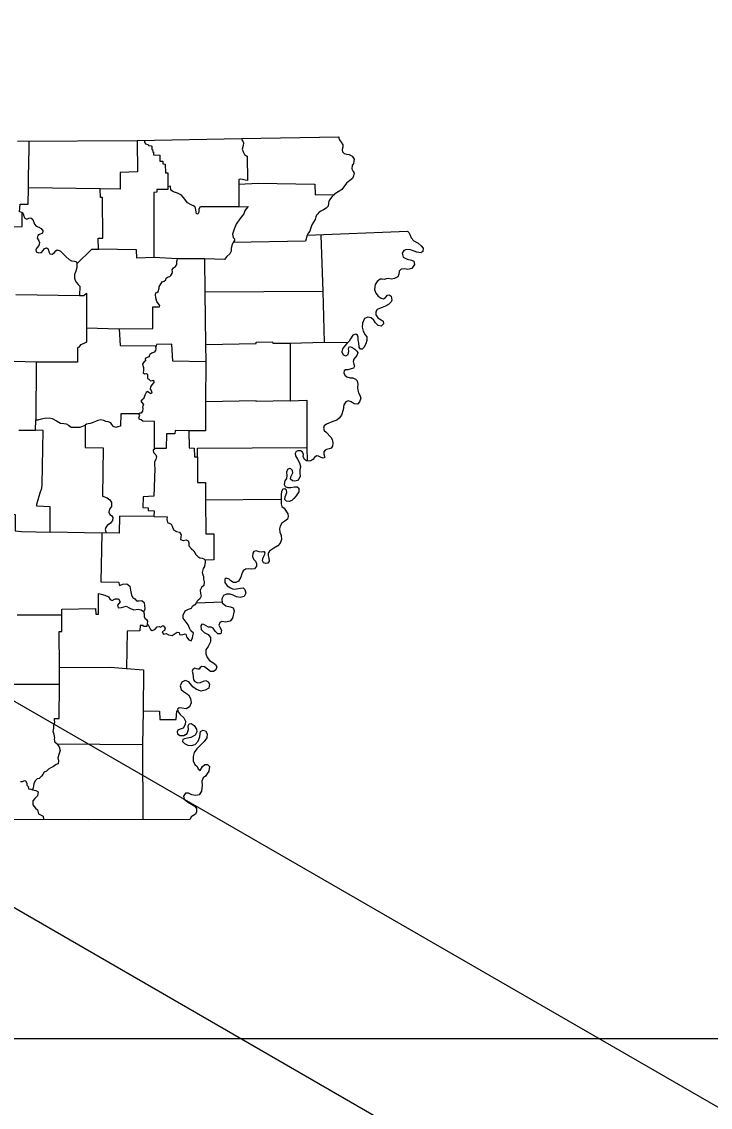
# Model space of a CAD drawing. Extents: x 369523 to 838377, y 495025 to 936819.
# Drawn here: x 693769 to 708989, y 761056 to 785066 of the extents above; entities that cross this region are included whole.
import ezdxf

# ---------------------------------------------------------------- set-up
doc = ezdxf.new("R2010")
doc.units = 0
doc.layers.add('21', color=7, linetype='Continuous')

msp = doc.modelspace()

# ---------------------------------------------------------------- linework, layer by layer
at = {"layer": '21'}
for p, q in [((459282, 905322), (715348, 757482)), ((708796, 756692), (471020, 893972)), ((470439, 762579), (744999, 762579))]:
    msp.add_line(p, q, dxfattribs=at)
for points in [[(693677, 782424), (696319, 782442), (698624, 782479), (700779, 782518), (700780, 782493), (700791, 782451), (700831, 782399), (700870, 782344), (700870, 782292), (700852, 782242), (700857, 782188), (700896, 782151), (700948, 782135), (701009, 782131), (701072, 782090), (701116, 782024), (701100, 781932), (701074, 781882), (701069, 781814), (701092, 781756), (701114, 781713), (701106, 781654), (701078, 781600), (701022, 781550), (700951, 781497), (700887, 781417), (700842, 781358), (700802, 781328), (700761, 781303), (700686, 781255), (700634, 781197), (700595, 781154), (700558, 781094), (700551, 781053), (700539, 780988), (700499, 780944), (700438, 780905), (700381, 780877), (700339, 780848), (700313, 780813), (700288, 780789), (700273, 780748), (700257, 780691), (700215, 780631), (700178, 780572), (700155, 780486), (700135, 780433), (700106, 780397), (700075, 780347), (702296, 780436), (702323, 780403), (702352, 780342), (702378, 780284), (702439, 780221), (702532, 780164), (702600, 780110), (702640, 780054), (702634, 779985), (702588, 779955), (702503, 779967), (702440, 779990), (702364, 780017), (702273, 780031), (702216, 780005), (702180, 779945), (702203, 779859), (702289, 779816), (702385, 779794), (702434, 779767), (702451, 779698), (702392, 779611), (702306, 779585), (702227, 779603), (702154, 779593), (702109, 779546), (702106, 779484), (702079, 779422), (702006, 779386), (701940, 779375), (701877, 779383), (701826, 779378), (701781, 779365), (701738, 779371), (701691, 779368), (701623, 779323), (701578, 779252), (701570, 779146), (701593, 779065), (701650, 778998), (701713, 778951), (701763, 778939), (701813, 778969), (701852, 779017), (701891, 779028), (701938, 778994), (701952, 778910), (701937, 778869), (701877, 778808)], [(693036, 780165), (693399, 780170), (693401, 780532), (693781, 780536), (693776, 780844), (693720, 780861), (693733, 781030), (693912, 781033), (693915, 781390), (693915, 781786), (693925, 781787), (693936, 782416)], [(696482, 782423), (696479, 782393), (696500, 782387), (696501, 782361), (696567, 782351), (696569, 782325), (696634, 782321), (696638, 782306), (696647, 782306), (696648, 782241), (696658, 782239), (696667, 782183), (696678, 782179), (696685, 782121), (696820, 782117), (696824, 781983), (696885, 781980), (696889, 781921), (696939, 781912), (696945, 781726), (696995, 781725), (697001, 781417), (696998, 781357), (696757, 781354), (696755, 781294), (696686, 781289), (696686, 779848), (696310, 779838), (696309, 780020), (695464, 780033)], [(696319, 782434), (696329, 781749), (695947, 781728), (695945, 781362), (695504, 781366)], [(698626, 782458), (698659, 782424), (698670, 782390), (698665, 782325), (698644, 782244), (698664, 782186), (698696, 782126), (698735, 782096), (698754, 782089), (698760, 781552), (698711, 781561), (698649, 781577), (698607, 781580), (698565, 781576), (698570, 781471), (698566, 780973), (697725, 780973), (697702, 780963), (697687, 780910), (697685, 780855), (697661, 780809), (697633, 780815), (697621, 780863), (697609, 780941), (697593, 780975), (697517, 781013), (697433, 781058), (697374, 781138), (697302, 781226), (697211, 781270), (697126, 781305), (697066, 781341), (697060, 781430), (697001, 781417)], [(694988, 779711), (695320, 780038), (695464, 780033), (695462, 780278), (695561, 780277), (695557, 781175), (695512, 781176), (695504, 781366), (693915, 781390)], [(698570, 781471), (698997, 781495), (700248, 781476), (700256, 781233), (700688, 781243)], [(693776, 780844), (693799, 780818), (693815, 780762), (693836, 780719), (693879, 780702), (693929, 780721), (693968, 780725), (694011, 780688), (694054, 780586), (694089, 780546), (694148, 780518), (694202, 780492), (694232, 780444), (694225, 780388), (694165, 780358), (694123, 780340), (694112, 780281), (694147, 780222), (694162, 780179), (694145, 780114), (694111, 780072), (694083, 780031), (694089, 779979), (694138, 779954), (694203, 779959), (694241, 780006), (694274, 780052), (694316, 780063), (694351, 780039), (694368, 779978), (694393, 779929), (694444, 779924), (694491, 779961), (694524, 780000), (694553, 780017), (694617, 779996), (694752, 779866), (694814, 779809), (694872, 779780), (694932, 779772), (694964, 779764), (694983, 779744), (694988, 779711)], [(698566, 780973), (698776, 780978), (698732, 780926), (698700, 780883), (698679, 780813), (698590, 780705), (698509, 780591), (698461, 780476), (698430, 780364), (698444, 780292), (698472, 780260), (698473, 780227), (698440, 780186)], [(700075, 780347), (700038, 780210), (698440, 780186)], [(700378, 780348), (700421, 779097), (700457, 777976), (700968, 777974)], [(698440, 780186), (698421, 780138), (698396, 780054), (698396, 779989), (698372, 779932), (698302, 779876), (698253, 779810), (697809, 779823), (697214, 779823)], [(695202, 778296), (695926, 778272), (696668, 778278), (696668, 778761), (696812, 778757), (696821, 778790), (696789, 778829), (696757, 778877), (696735, 778957), (696729, 779032), (696732, 779069), (696755, 779079), (696785, 779098), (696807, 779171), (696804, 779208), (696832, 779242), (696850, 779278), (696870, 779315), (696918, 779327), (696953, 779356), (696963, 779397), (697009, 779426), (697042, 779433), (697067, 779456), (697093, 779498), (697098, 779535), (697097, 779579), (697120, 779620), (697167, 779651), (697200, 779696), (697196, 779737), (697196, 779768), (697207, 779790), (697214, 779823), (696686, 779848)], [(694988, 779711), (694988, 779632), (694965, 779551), (694935, 779475), (694932, 779392), (694964, 779314), (695013, 779255), (695050, 779218), (695043, 779007)], [(697809, 779823), (697818, 779081), (697830, 777930), (697835, 777541), (697110, 777558), (697084, 777931), (696751, 777925), (696742, 777898)], [(693642, 779036), (695043, 779007), (695139, 779009), (695200, 779063), (695202, 778296), (695204, 777981), (695125, 777944), (695067, 777919), (695032, 777870), (695000, 777855), (695001, 777536), (694091, 777534), (693600, 777550)], [(700421, 779097), (697818, 779081)], [(701877, 778808), (701811, 778775), (701736, 778744), (701674, 778724), (701629, 778697), (701598, 778647), (701594, 778581), (701643, 778516), (701717, 778470), (701756, 778439), (701762, 778385), (701711, 778331), (701646, 778345), (701586, 778407), (701552, 778462), (701492, 778514), (701421, 778530), (701348, 778498), (701300, 778399), (701291, 778310), (701315, 778219), (701360, 778143), (701398, 778099), (701399, 778018), (701377, 777941), (701330, 777857), (701293, 777822), (701255, 777823), (701229, 777871), (701220, 777961), (701209, 778026), (701209, 778091), (701194, 778131), (701152, 778152), (701089, 778131), (701036, 778053), (701007, 777999), (700957, 777950), (700904, 777893), (700856, 777829), (700842, 777761), (700873, 777699), (700936, 777677), (700984, 777709), (700999, 777778), (700993, 777825), (700996, 777856), (701012, 777879), (701067, 777868), (701129, 777820), (701178, 777777), (701198, 777740), (701175, 777680), (701107, 777602), (701094, 777548), (701108, 777493), (701122, 777448), (701104, 777404), (701049, 777389), (700979, 777364), (700928, 777365), (700897, 777345), (700891, 777299), (700913, 777246), (700953, 777209), (701031, 777191), (701088, 777186), (701146, 777163), (701182, 777120), (701198, 777047), (701193, 776977), (701195, 776918), (701215, 776858), (701246, 776807), (701263, 776742), (701237, 776655), (701193, 776610), (701117, 776614), (701053, 776659), (700983, 776679), (700932, 776660), (700887, 776590), (700871, 776482), (700835, 776366), (700787, 776298), (700733, 776255), (700649, 776221), (700505, 776167), (700454, 776127), (700436, 776077), (700454, 776027), (700495, 775985), (700600, 775879), (700630, 775822), (700647, 775752), (700639, 775677), (700610, 775632), (700561, 775616), (700506, 775607), (700475, 775591), (700448, 775554)], [(695926, 778272), (695941, 777906), (696742, 777898), (696729, 777875), (696733, 777838), (696725, 777794), (696698, 777758), (696646, 777732), (696599, 777704), (696586, 777678), (696584, 777653), (696542, 777637), (696500, 777618), (696502, 777568), (696472, 777541), (696439, 777502), (696444, 777465), (696464, 777421), (696457, 777358), (696456, 777301), (696484, 777278), (696525, 777283), (696546, 777263), (696546, 777209), (696551, 777176), (696578, 777158), (696616, 777121), (696657, 777132), (696681, 777137), (696689, 777084), (696643, 777033), (696613, 776991), (696611, 776937), (696633, 776906), (696643, 776868), (696633, 776838), (696607, 776842), (696574, 776869), (696553, 776887), (696521, 776863), (696487, 776809), (696474, 776760), (696464, 776725), (696431, 776710), (696403, 776674), (696432, 776637), (696461, 776594), (696442, 776549), (696445, 776511), (696438, 776452), (696406, 776409), (696378, 776405), (696360, 776390)], [(697830, 777930), (698949, 777950), (698950, 777977), (699314, 777989), (699318, 777956), (699702, 777958), (700457, 777976)], [(699702, 777958), (699704, 776684), (700073, 776692), (700071, 775651), (700078, 775352)], [(694091, 777534), (694079, 776258), (694133, 776264), (694204, 776283), (694275, 776295), (694377, 776304), (694444, 776290), (694539, 776238), (694623, 776189), (694702, 776176), (694754, 776170), (694805, 776139), (694860, 776097), (694914, 776098), (694981, 776097), (695058, 776097), (695172, 776144), (695172, 775646), (695569, 775640), (695553, 774570), (695601, 774560), (695660, 774535), (695719, 774488), (695752, 774434), (695752, 774346), (695711, 774284), (695693, 774217), (695715, 774169), (695756, 774142), (695783, 774103), (695778, 774034), (695728, 773973), (695660, 773924), (695626, 773879), (695615, 773834), (695634, 773758)], [(697835, 777541), (697832, 776662), (697829, 776017), (697461, 776020), (697163, 776023), (697156, 775948), (696971, 775948), (696964, 775630), (696704, 775629), (696706, 776224), (696447, 776230), (696412, 776257), (696370, 776265), (696358, 776309), (696380, 776355), (696360, 776390)], [(699704, 776684), (698950, 776668), (698950, 776683), (697832, 776662)], [(695541, 773757), (694394, 773777), (694394, 774339), (694099, 774348), (694106, 774395), (694133, 774500), (694178, 774645), (694211, 774751), (694222, 774828), (694240, 776027), (694073, 776033), (694079, 776258)], [(696360, 776390), (695959, 776396), (695954, 776120), (695896, 776105), (695847, 776093), (695799, 776114), (695760, 776159), (695738, 776193), (695683, 776215), (695626, 776220), (695586, 776242), (695519, 776260), (695452, 776247), (695400, 776223), (695329, 776194), (695283, 776181), (695238, 776169), (695197, 776162), (695172, 776144)], [(693703, 776033), (694073, 776033)], [(697461, 776020), (697467, 775638), (697581, 775635), (697588, 775444), (697655, 775441), (697657, 775635), (700071, 775651)], [(696704, 775629), (696700, 775608), (696677, 775593), (696679, 775541), (696733, 775486), (696747, 775444), (696735, 775383), (696700, 775334), (696705, 775260), (696713, 775182), (696689, 774574), (696450, 774560), (696444, 774322), (696562, 774315), (696564, 774257), (696695, 774247), (696690, 774123), (696986, 774115), (696975, 774053), (696993, 773991), (697045, 773968), (697074, 773954), (697095, 773907), (697122, 773828), (697193, 773788), (697256, 773776), (697295, 773718), (697286, 773671), (697281, 773613), (697337, 773589), (697402, 773604), (697447, 773581), (697465, 773537), (697464, 773475), (697519, 773408), (697576, 773362), (697620, 773285), (697665, 773235), (697708, 773209), (697758, 773199), (697792, 773186), (697824, 773160)], [(700448, 775554), (700449, 775499), (700462, 775450), (700459, 775423), (700431, 775409), (700385, 775430), (700328, 775460), (700283, 775461), (700241, 775427), (700202, 775380), (700158, 775353), (700106, 775344), (700062, 775355), (700017, 775386), (699993, 775447), (699994, 775499), (699971, 775553), (699933, 775578), (699872, 775577), (699834, 775557), (699814, 775518), (699817, 775464), (699863, 775392), (699912, 775310), (699930, 775228), (699913, 775153), (699919, 775073), (699923, 775017), (699905, 774960), (699867, 774919), (699808, 774905), (699755, 774911), (699713, 774950), (699720, 775002), (699760, 775086), (699754, 775139), (699718, 775176), (699686, 775187), (699642, 775163), (699621, 775105), (699632, 775031), (699622, 774965), (699586, 774908), (699568, 774832), (699590, 774788), (699643, 774761), (699716, 774766), (699796, 774782), (699854, 774782), (699896, 774751), (699891, 774667), (699838, 774580), (699786, 774520), (699737, 774475), (699677, 774451), (699621, 774458), (699588, 774500), (699593, 774561), (699629, 774656), (699619, 774708), (699582, 774732), (699543, 774727), (699509, 774676), (699500, 774610), (699505, 774402), (699515, 774347), (699569, 774305), (699652, 774182), (699661, 774125), (699640, 774065), (699587, 774022), (699518, 773973), (699480, 773912), (699465, 773849), (699473, 773773), (699503, 773699), (699509, 773614), (699479, 773531), (699427, 773471), (699339, 773423), (699272, 773381), (699243, 773353), (699219, 773310), (699216, 773258), (699229, 773201), (699237, 773138), (699212, 773093), (699161, 773085), (699115, 773100), (699090, 773140), (699099, 773193), (699124, 773248), (699143, 773293), (699147, 773322), (699132, 773338), (699111, 773341), (699067, 773330), (699015, 773338), (698948, 773361), (698901, 773351), (698876, 773309)], [(691894, 775356), (692211, 775335), (692198, 774961), (692569, 774952), (692573, 774635), (692737, 774631), (692747, 774568), (692930, 774563), (692932, 774386), (693267, 774360), (693278, 774177), (693625, 774165), (693624, 773802), (693761, 773794), (694394, 773777)], [(697655, 775441), (697654, 774876), (697834, 774873), (697830, 774488), (699487, 774503)], [(697830, 774488), (697836, 773741), (698012, 773738), (698014, 773164), (697824, 773160), (697825, 773109), (697809, 773017), (697781, 772970), (697757, 772883), (697773, 772832), (697787, 772797), (697788, 772739), (697805, 772674), (697796, 772597), (697744, 772553), (697713, 772494), (697720, 772419), (697733, 772363), (697707, 772303), (697671, 772274), (697639, 772241), (697632, 772214), (698204, 772237)], [(696690, 774123), (695930, 774127), (695920, 773755), (695634, 773758), (695541, 773757), (695516, 772680), (695906, 772673), (695918, 772659), (695919, 772619), (695939, 772596), (696002, 772628), (696091, 772631), (696158, 772585), (696175, 772496), (696192, 772386), (696224, 772331), (696270, 772298), (696309, 772257), (696362, 772256), (696425, 772266), (696472, 772223), (696484, 772143), (696489, 772085), (696484, 772051), (696458, 772018)], [(698876, 773309), (698869, 773236), (698894, 773181), (698934, 773136), (698961, 773083), (698958, 773021), (698912, 772966), (698843, 772957), (698779, 772968), (698716, 772960), (698663, 772920), (698636, 772854), (698614, 772778), (698558, 772692), (698502, 772664), (698447, 772661), (698394, 772699), (698351, 772737), (698290, 772759), (698261, 772739), (698259, 772663), (698308, 772592), (698385, 772543), (698446, 772518), (698514, 772519), (698603, 772539), (698660, 772543), (698703, 772506), (698723, 772427), (698688, 772355), (698599, 772329), (698517, 772345), (698443, 772380), (698375, 772404), (698294, 772408), (698227, 772373), (698191, 772303), (698201, 772212), (698279, 772145), (698379, 772127), (698442, 772104), (698462, 772034), (698431, 771876), (698375, 771804), (698270, 771787), (698194, 771800), (698148, 771775), (698128, 771717), (698150, 771675), (698185, 771607), (698167, 771530), (698107, 771526), (698044, 771590), (698003, 771649), (697958, 771673), (697896, 771678), (697846, 771701), (697793, 771736), (697751, 771741), (697728, 771702), (697737, 771623), (697803, 771557), (697893, 771515), (697940, 771446), (697945, 771353), (697890, 771250), (697840, 771174), (697836, 771086), (697866, 771001), (697923, 770936), (697992, 770890), (698054, 770849), (698080, 770794), (698060, 770731), (698007, 770691), (697942, 770692), (697873, 770743), (697812, 770797), (697749, 770804), (697716, 770782), (697691, 770749), (697661, 770743), (697632, 770756), (697594, 770765), (697553, 770742), (697537, 770702), (697548, 770653), (697560, 770570), (697567, 770509), (697596, 770472), (697657, 770442), (697722, 770450), (697786, 770479), (697841, 770494), (697892, 770468), (697920, 770412), (697907, 770326), (697822, 770278), (697738, 770258), (697630, 770294), (697549, 770356)], [(693665, 771948), (694654, 771944), (694653, 772075), (695401, 772084), (695406, 771962), (695468, 771962), (695468, 772418), (695526, 772406), (695606, 772382), (695684, 772346), (695722, 772290), (695770, 772267), (695834, 772300), (695910, 772305), (695942, 772233), (695887, 772161), (695903, 772102), (695974, 772109), (696079, 772140), (696157, 772092), (696244, 772059), (696344, 772071), (696412, 772061)], [(696541, 771749), (696562, 771726), (696586, 771682), (696618, 771626), (696653, 771602), (696710, 771622), (696761, 771683), (696804, 771686), (696840, 771677), (696862, 771699), (696893, 771711), (696939, 771650), (696922, 771604), (696872, 771572), (696902, 771523), (696962, 771532), (697016, 771503), (697092, 771494), (697206, 771567), (697249, 771557), (697258, 771513), (697311, 771502), (697379, 771530), (697399, 771518), (697414, 771463), (697461, 771394), (697512, 771375), (697546, 771439), (697552, 771486), (697562, 771540), (697510, 771597), (697474, 771650), (697448, 771727), (697382, 771814), (697340, 771876), (697339, 771939), (697385, 772037), (697456, 772073), (697522, 772093), (697542, 772137), (697581, 772171), (697610, 772175), (697632, 772214)], [(694604, 770786), (694596, 771577), (694657, 771577), (694654, 771944)], [(696412, 772061), (696458, 772018)], [(696458, 772018), (696473, 771971), (696476, 771914), (696493, 771876), (696527, 771848), (696547, 771808), (696541, 771749)], [(696541, 771749), (696534, 771689), (696457, 771693), (696454, 771712), (696384, 771711), (696380, 771592), (696100, 771589), (696081, 770761), (696458, 770733), (696450, 769825), (696811, 769820), (696822, 769635), (697185, 769634), (697194, 769823), (697210, 769823)], [(694550, 769088), (694508, 769126), (694493, 769197), (694497, 769229), (694483, 769299), (694464, 769368), (694472, 769397), (694478, 769445), (694481, 769509), (694499, 769571), (694491, 769617), (694496, 769655), (694594, 769653), (694601, 770413), (694604, 770786), (695731, 770793), (696081, 770761)], [(697549, 770356), (697459, 770466), (697381, 770495), (697306, 770461), (697272, 770374), (697294, 770299), (697346, 770252), (697458, 770179), (697500, 770099), (697514, 770002), (697480, 769911), (697406, 769867), (697309, 769881), (697249, 769889), (697214, 769860), (697226, 769805), (697274, 769746), (697350, 769673), (697391, 769594), (697384, 769521), (697335, 769444), (697274, 769419), (697221, 769394), (697201, 769360), (697215, 769316), (697260, 769279), (697351, 769279), (697422, 769321), (697453, 769409), (697445, 769491), (697468, 769540), (697514, 769545), (697580, 769497), (697633, 769418), (697638, 769357), (697600, 769289), (697508, 769235), (697430, 769218), (697369, 769207), (697331, 769189), (697319, 769147), (697367, 769099), (697442, 769066), (697518, 769056), (697603, 769081), (697669, 769157), (697705, 769248), (697712, 769315), (697721, 769364), (697773, 769395), (697834, 769385), (697867, 769319), (697857, 769229), (697800, 769144), (697637, 768983), (697577, 768900), (697555, 768818), (697557, 768722), (697596, 768641), (697644, 768590), (697670, 768541), (697714, 768503), (697762, 768594), (697815, 768636), (697873, 768635), (697922, 768592), (697906, 768487), (697831, 768382), (697779, 768344), (697751, 768266), (697756, 768170), (697743, 768050), (697693, 767970), (697620, 767949), (697527, 767968), (697456, 768004), (697391, 768002), (697347, 767938), (697360, 767873), (697433, 767810), (697522, 767762), (697593, 767714), (697630, 767666), (697635, 767593), (697612, 767541), (697553, 767502), (697512, 767478), (697491, 767432)], [(693349, 770430), (693589, 770411), (694601, 770413)], [(696450, 769825), (696438, 769072), (696447, 767426)], [(696438, 769072), (694550, 769088), (694598, 769030), (694621, 768949), (694598, 768879), (694570, 768788), (694585, 768716), (694577, 768655), (694528, 768636), (694471, 768591), (694414, 768567), (694363, 768533), (694319, 768487), (694267, 768465), (694237, 768414), (694207, 768381), (694153, 768331), (694111, 768324), (694075, 768281), (694038, 768219), (694030, 768163), (694021, 768119), (694007, 768075), (694084, 768065), (694130, 768031), (694118, 767942), (694062, 767886), (694016, 767831), (694012, 767744), (694076, 767674), (694116, 767633), (694138, 767546), (694196, 767516), (694245, 767498), (694249, 767426)], [(693742, 768258), (693786, 768260), (693830, 768283), (693855, 768274), (693878, 768226), (693878, 768181), (693911, 768151), (693915, 768101), (693967, 768092), (693990, 768088), (694007, 768075)], [(692607, 767431), (695243, 767418), (697491, 767432)]]:
    msp.add_lwpolyline(points, dxfattribs=at)

doc.saveas('drawing.dxf')
